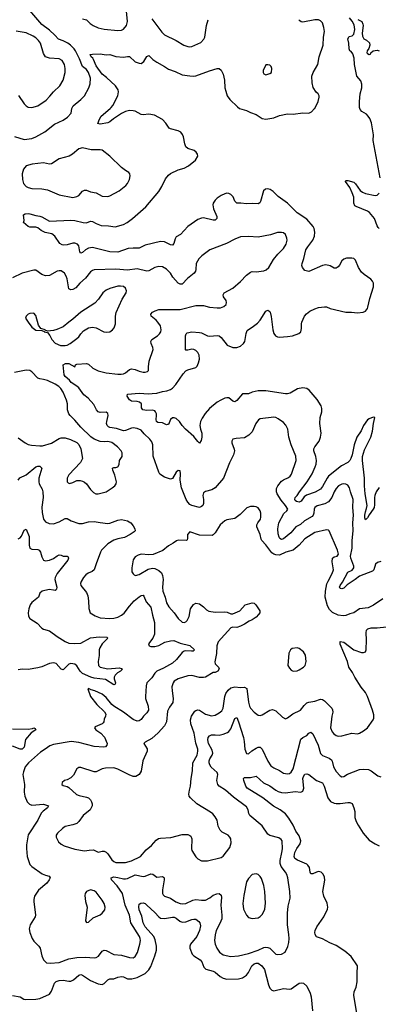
# Model space of a CAD drawing. Header units: inches. Extents: x 1649636 to 1815363, y 506543 to 641975.
# Tile 638 of 656: x 1753584 to 1757262, y 620815 to 630910. Entities that reach past the tile are written whole.
import ezdxf

# ---------------------------------------------------------------- set-up
doc = ezdxf.new("R2010")
doc.units = ezdxf.units.IN
doc.header["$MEASUREMENT"] = 0
doc.layers.add('B7652', color=7, linetype='Continuous')
doc.layers.add('B7653', color=7, linetype='Continuous')

msp = doc.modelspace()

# ---------------------------------------------------------------- linework, layer by layer
at = {"layer": 'B7652', "color": 5}
for points, elevation in [([(1753530, 629711), (1753630, 629681), (1753710, 629692), (1753750, 629709), (1753841, 629759), (1753941, 629839), (1754030, 629879), (1754076, 629910), (1754111, 629950), (1754120, 630000)], 640), ([(1757270, 626115), (1757242, 626070), (1757226, 626030), (1757223, 626010), (1757225, 625935), (1757221, 625910), (1757211, 625890), (1757167, 625833), (1757150, 625801), (1757130, 625783), (1757124, 625804), (1757124, 625830), (1757130, 625863), (1757143, 625897), (1757148, 625930), (1757128, 626050), (1757121, 626130), (1757120, 626210), (1757101, 626390), (1757102, 626430), (1757122, 626498), (1757186, 626630), (1757204, 626690), (1757212, 626770), (1757226, 626830), (1757210, 626835), (1757170, 626819), (1757150, 626806), (1757110, 626750), (1757085, 626695), (1757042, 626630), (1757014, 626550), (1756995, 626450), (1756982, 626410), (1756970, 626390), (1756950, 626370), (1756886, 626334), (1756753, 626230), (1756737, 626210), (1756690, 626123), (1756670, 626098), (1756616, 626064), (1756526, 626034), (1756503, 626017), (1756470, 625974), (1756450, 625964), (1756424, 625970), (1756410, 625981), (1756405, 625990), (1756410, 626010), (1756430, 626030), (1756453, 626070), (1756533, 626170), (1756585, 626255), (1756616, 626324), (1756626, 626354), (1756630, 626390), (1756623, 626430), (1756602, 626490), (1756602, 626510), (1756612, 626530), (1756657, 626590), (1756670, 626630), (1756675, 626670), (1756664, 626770), (1756667, 626830), (1756683, 626890), (1756682, 626922), (1756676, 626950), (1756635, 627015), (1756552, 627110), (1756530, 627128), (1756490, 627137), (1756434, 627126), (1756358, 627082), (1756330, 627074), (1756310, 627073), (1756110, 627105), (1756030, 627105), (1755970, 627091), (1755930, 627075), (1755870, 627073), (1755810, 627004), (1755790, 626993), (1755770, 627000), (1755730, 627032), (1755710, 627033), (1755690, 627028), (1755648, 627010), (1755610, 626988), (1755530, 626922), (1755487, 626873), (1755455, 626825), (1755440, 626790), (1755433, 626750), (1755438, 626710), (1755451, 626670), (1755453, 626630), (1755444, 626596), (1755430, 626569), (1755410, 626584), (1755370, 626638), (1755286, 626710), (1755252, 626750), (1755225, 626790), (1755190, 626821), (1755170, 626829), (1755150, 626829), (1755130, 626810), (1755110, 626761), (1755102, 626758), (1755090, 626756), (1755050, 626776), (1755001, 626781), (1754986, 626790), (1754983, 626810), (1754988, 626850), (1754986, 626870), (1754978, 626890), (1754970, 626898), (1754945, 626905), (1754890, 626903), (1754849, 626910), (1754834, 626930), (1754833, 626970), (1754812, 626990), (1754790, 626996), (1754730, 627000), (1754710, 627012), (1754688, 627050), (1754690, 627070), (1754810, 627081), (1754906, 627074), (1754944, 627076), (1754990, 627082), (1755050, 627099), (1755094, 627106), (1755130, 627119), (1755150, 627133), (1755186, 627170), (1755262, 627278), (1755290, 627308), (1755310, 627320), (1755390, 627345), (1755403, 627357), (1755420, 627390), (1755429, 627430), (1755424, 627470), (1755410, 627499), (1755390, 627518), (1755370, 627527), (1755349, 627531), (1755310, 627521), (1755290, 627521), (1755286, 627526), (1755285, 627670), (1755292, 627690), (1755302, 627698), (1755350, 627708), (1755430, 627703), (1755450, 627699), (1755510, 627669), (1755530, 627664), (1755613, 627673), (1755630, 627667), (1755651, 627651), (1755714, 627574), (1755770, 627550), (1755810, 627550), (1755850, 627563), (1755880, 627590), (1755893, 627610), (1755907, 627693), (1755918, 627722), (1755930, 627734), (1755970, 627756), (1756023, 627797), (1756050, 627830), (1756110, 627923), (1756130, 627931), (1756150, 627919), (1756155, 627910), (1756165, 627865), (1756179, 627730), (1756192, 627692), (1756208, 627670), (1756230, 627658), (1756250, 627654), (1756330, 627660), (1756384, 627670), (1756447, 627693), (1756467, 627710), (1756476, 627744), (1756473, 627790), (1756477, 627810), (1756506, 627870), (1756526, 627894), (1756559, 627921), (1756610, 627946), (1756650, 627958), (1756710, 627967), (1756730, 627965), (1756770, 627950), (1756930, 627911), (1756989, 627911), (1757050, 627904), (1757106, 627910), (1757130, 627923), (1757151, 627949), (1757156, 627964), (1757176, 628050), (1757212, 628170), (1757212, 628210), (1757202, 628230), (1757185, 628250), (1757116, 628296), (1757090, 628320), (1757059, 628370), (1757030, 628443), (1757010, 628460), (1756990, 628465), (1756936, 628464), (1756910, 628455), (1756890, 628437), (1756866, 628394), (1756850, 628376), (1756830, 628363), (1756810, 628362), (1756770, 628386), (1756725, 628395), (1756690, 628390), (1756550, 628327), (1756510, 628338), (1756485, 628370), (1756478, 628390), (1756482, 628410), (1756500, 628460), (1756519, 628550), (1756538, 628582), (1756590, 628650), (1756607, 628690), (1756611, 628730), (1756604, 628770), (1756596, 628790), (1756530, 628863), (1756430, 628931), (1756330, 629030), (1756237, 629097), (1756185, 629150), (1756153, 629170), (1756130, 629176), (1756107, 629173), (1756084, 629156), (1756054, 629046), (1756047, 629033), (1756030, 629023), (1755970, 629025), (1755910, 629022), (1755852, 629028), (1755810, 629027), (1755790, 629049), (1755773, 629093), (1755750, 629118), (1755730, 629128), (1755710, 629130), (1755690, 629126), (1755650, 629108), (1755610, 629080), (1755590, 629059), (1755570, 629030), (1755565, 629010), (1755572, 628970), (1755608, 628892), (1755605, 628870), (1755590, 628856), (1755570, 628853), (1755470, 628877), (1755450, 628876), (1755410, 628860), (1755309, 628790), (1755233, 628707), (1755190, 628684), (1755178, 628662), (1755166, 628614), (1755150, 628597), (1755130, 628602), (1755070, 628633), (1755030, 628637), (1754870, 628598), (1754811, 628569), (1754750, 628569), (1754697, 628563), (1754590, 628526), (1754510, 628529), (1754330, 628575), (1754290, 628566), (1754260, 628550), (1754230, 628523), (1754210, 628516), (1754202, 628530), (1754191, 628591), (1754177, 628610), (1754150, 628619), (1754130, 628618), (1754070, 628600), (1754037, 628597), (1754020, 628600), (1753995, 628615), (1753944, 628690), (1753914, 628714), (1753847, 628727), (1753804, 628750), (1753770, 628776), (1753750, 628782), (1753690, 628784), (1753670, 628790), (1753622, 628830), (1753629, 628851), (1753624, 628910), (1753641, 628919), (1753670, 628922), (1753690, 628921), (1753750, 628901), (1753790, 628897), (1753810, 628890), (1753890, 628843), (1754110, 628856), (1754150, 628851), (1754235, 628830), (1754270, 628827), (1754310, 628843), (1754330, 628841), (1754370, 628820), (1754421, 628801), (1754497, 628797), (1754565, 628785), (1754650, 628809), (1754688, 628830), (1754742, 628870), (1754878, 628990), (1755010, 629150), (1755041, 629199), (1755081, 629279), (1755110, 629316), (1755130, 629332), (1755210, 629369), (1755270, 629387), (1755315, 629410), (1755387, 629470), (1755412, 629510), (1755409, 629530), (1755395, 629550), (1755373, 629570), (1755310, 629589), (1755287, 629607), (1755277, 629637), (1755265, 629710), (1755254, 629734), (1755236, 629756), (1755211, 629771), (1755130, 629790), (1755117, 629797), (1755084, 629850), (1755048, 629888), (1754967, 629930), (1754910, 629941), (1754850, 629934), (1754830, 629938), (1754770, 629971), (1754750, 629977), (1754710, 629978), (1754670, 629967), (1754630, 629947), (1754545, 629895), (1754510, 629861), (1754490, 629851), (1754410, 629838), (1754387, 629847), (1754402, 629890), (1754420, 629920), (1754512, 630000)], 620), ([(1755840, 630000), (1755910, 629979), (1755950, 629958), (1756010, 629937), (1756070, 629896), (1756110, 629890), (1756190, 629902), (1756250, 629927), (1756330, 629944), (1756390, 629942), (1756490, 629956), (1756550, 629953), (1756576, 629964), (1756609, 630000)], 620), ([(1757282, 629290), (1757211, 629670), (1757212, 629730), (1757192, 629852), (1757177, 629897), (1757160, 629920), (1757140, 629940), (1757095, 629970), (1757077, 629990), (1757073, 630000)], 580), ([(1757270, 628770), (1757260, 628780), (1757250, 628795), (1757223, 628870), (1757172, 628932), (1757150, 628946), (1757034, 628994), (1757023, 629003), (1757011, 629030), (1757010, 629090), (1756996, 629136), (1756970, 629190), (1756925, 629250), (1756930, 629261), (1756950, 629260), (1757010, 629244), (1757030, 629228), (1757077, 629157), (1757100, 629140), (1757130, 629127), (1757230, 629109), (1757250, 629110), (1757270, 629131)], 580), ([(1757290, 625354), (1757254, 625346), (1757233, 625327), (1757215, 625270), (1757203, 625257), (1757070, 625206), (1757025, 625170), (1756944, 625116), (1756910, 625082), (1756890, 625075), (1756877, 625077), (1756870, 625079), (1756866, 625090), (1756872, 625110), (1756896, 625144), (1756950, 625245), (1756993, 625267), (1757010, 625290), (1757012, 625308), (1756980, 625390), (1756976, 625410), (1756995, 625490), (1756995, 625570), (1757005, 625670), (1757001, 625750), (1757009, 625830), (1757002, 625910), (1757005, 625990), (1756976, 626070), (1756967, 626110), (1756950, 626137), (1756930, 626147), (1756910, 626150), (1756890, 626147), (1756853, 626130), (1756830, 626103), (1756810, 626070), (1756785, 626010), (1756753, 625967), (1756715, 625945), (1756635, 625925), (1756610, 625910), (1756604, 625890), (1756601, 625850), (1756594, 625830), (1756583, 625817), (1756507, 625770), (1756465, 625735), (1756417, 625710), (1756364, 625650), (1756290, 625586), (1756270, 625579), (1756251, 625591), (1756245, 625605), (1756237, 625637), (1756231, 625690), (1756241, 625750), (1756293, 625847), (1756325, 625875), (1756334, 625890), (1756311, 625930), (1756265, 625985), (1756226, 626050), (1756217, 626070), (1756217, 626103), (1756231, 626130), (1756270, 626177), (1756290, 626193), (1756343, 626217), (1756360, 626230), (1756371, 626249), (1756419, 626390), (1756416, 626436), (1756370, 626550), (1756344, 626630), (1756333, 626710), (1756313, 626753), (1756290, 626779), (1756237, 626817), (1756210, 626832), (1756190, 626836), (1756050, 626816), (1756034, 626806), (1756008, 626770), (1755970, 626684), (1755935, 626650), (1755890, 626624), (1755804, 626616), (1755770, 626609), (1755759, 626590), (1755759, 626570), (1755785, 626505), (1755788, 626490), (1755779, 626450), (1755735, 626365), (1755674, 626210), (1755590, 626110), (1755556, 626090), (1755489, 626071), (1755470, 626058), (1755462, 626030), (1755469, 625990), (1755470, 625949), (1755463, 625930), (1755450, 625917), (1755429, 625910), (1755350, 625930), (1755330, 625940), (1755310, 625962), (1755293, 625990), (1755243, 626110), (1755231, 626190), (1755235, 626255), (1755230, 626286), (1755210, 626288), (1755190, 626269), (1755153, 626207), (1755130, 626199), (1755070, 626221), (1755023, 626250), (1755010, 626270), (1754954, 626434), (1754950, 626550), (1754941, 626581), (1754920, 626610), (1754862, 626662), (1754830, 626700), (1754790, 626719), (1754750, 626724), (1754730, 626721), (1754670, 626698), (1754650, 626696), (1754577, 626717), (1754510, 626728), (1754496, 626736), (1754482, 626750), (1754476, 626770), (1754477, 626790), (1754493, 626850), (1754490, 626873), (1754470, 626885), (1754410, 626882), (1754389, 626889), (1754372, 626910), (1754345, 626965), (1754288, 627028), (1754244, 627064), (1754190, 627135), (1754170, 627153), (1754112, 627190), (1754094, 627214), (1754051, 627251), (1754040, 627270), (1754029, 627370), (1754054, 627386), (1754090, 627384), (1754150, 627351), (1754158, 627370), (1754170, 627377), (1754270, 627386), (1754290, 627379), (1754336, 627336), (1754390, 627308), (1754470, 627289), (1754590, 627274), (1754626, 627274), (1754650, 627278), (1754670, 627288), (1754710, 627322), (1754730, 627329), (1754770, 627324), (1754810, 627306), (1754850, 627296), (1754870, 627296), (1754896, 627304), (1754906, 627314), (1754905, 627350), (1754913, 627410), (1754952, 627530), (1754950, 627550), (1754932, 627590), (1754929, 627610), (1754940, 627630), (1754998, 627670), (1755019, 627690), (1755031, 627710), (1755037, 627730), (1755027, 627770), (1755001, 627810), (1754984, 627830), (1754934, 627870), (1754931, 627890), (1754948, 627910), (1754974, 627926), (1755010, 627938), (1755230, 627939), (1755390, 627979), (1755470, 627979), (1755530, 627964), (1755610, 627954), (1755643, 627957), (1755677, 627970), (1755703, 627990), (1755707, 628010), (1755702, 628030), (1755675, 628070), (1755670, 628090), (1755683, 628110), (1755770, 628158), (1755850, 628224), (1755911, 628289), (1755950, 628320), (1755970, 628328), (1756010, 628326), (1756090, 628336), (1756114, 628346), (1756141, 628370), (1756188, 628452), (1756233, 628507), (1756290, 628564), (1756317, 628610), (1756326, 628650), (1756325, 628670), (1756310, 628709), (1756290, 628723), (1756269, 628729), (1756230, 628727), (1756156, 628704), (1756030, 628680), (1755930, 628688), (1755850, 628684), (1755790, 628660), (1755705, 628615), (1755533, 628550), (1755453, 628490), (1755422, 628458), (1755394, 628410), (1755390, 628350), (1755386, 628330), (1755374, 628310), (1755304, 628256), (1755250, 628199), (1755230, 628198), (1755210, 628210), (1755156, 628270), (1755131, 628311), (1755090, 628353), (1755050, 628376), (1755010, 628381), (1754970, 628368), (1754910, 628335), (1754890, 628332), (1754790, 628354), (1754690, 628343), (1754570, 628353), (1754350, 628344), (1754330, 628338), (1754310, 628324), (1754260, 628260), (1754200, 628210), (1754161, 628159), (1754130, 628142), (1754110, 628139), (1754090, 628150), (1754072, 628252), (1754061, 628281), (1754043, 628310), (1754010, 628334), (1753990, 628336), (1753970, 628332), (1753890, 628288), (1753850, 628285), (1753810, 628298), (1753750, 628341), (1753730, 628343), (1753610, 628310), (1753510, 628262)], 640), ([(1753570, 626621), (1753639, 626570), (1753670, 626556), (1753706, 626546), (1753790, 626539), (1753818, 626542), (1753911, 626569), (1753990, 626616), (1754010, 626621), (1754050, 626621), (1754105, 626605), (1754170, 626574), (1754190, 626556), (1754212, 626510), (1754228, 626410), (1754208, 626370), (1754090, 626245), (1754071, 626210), (1754071, 626170), (1754081, 626161), (1754096, 626156), (1754130, 626164), (1754170, 626184), (1754205, 626185), (1754230, 626178), (1754250, 626168), (1754270, 626151), (1754310, 626093), (1754341, 626061), (1754367, 626047), (1754390, 626047), (1754470, 626070), (1754533, 626110), (1754559, 626130), (1754574, 626150), (1754578, 626170), (1754559, 626239), (1754539, 626290), (1754538, 626310), (1754550, 626318), (1754570, 626318), (1754590, 626325), (1754604, 626350), (1754609, 626391), (1754636, 626430), (1754635, 626470), (1754624, 626490), (1754586, 626530), (1754530, 626575), (1754490, 626585), (1754450, 626581), (1754410, 626584), (1754349, 626609), (1754314, 626634), (1754210, 626731), (1754150, 626804), (1754103, 626850), (1754090, 626870), (1754076, 626910), (1754075, 626970), (1754065, 627010), (1754032, 627090), (1754007, 627130), (1753985, 627150), (1753950, 627173), (1753870, 627210), (1753830, 627222), (1753790, 627226), (1753770, 627235), (1753710, 627300), (1753690, 627313), (1753650, 627317), (1753530, 627293)], 660), ([(1753570, 626190), (1753586, 626214), (1753650, 626242), (1753750, 626324), (1753770, 626332), (1753790, 626332), (1753812, 626310), (1753782, 626210), (1753780, 626170), (1753785, 626150), (1753815, 626095), (1753823, 626070), (1753825, 626010), (1753813, 625913), (1753816, 625856), (1753828, 625790), (1753850, 625760), (1753886, 625746), (1753930, 625741), (1753990, 625760), (1754050, 625794), (1754070, 625796), (1754111, 625770), (1754190, 625743), (1754230, 625744), (1754290, 625763), (1754350, 625766), (1754410, 625753), (1754490, 625745), (1754510, 625748), (1754590, 625780), (1754630, 625786), (1754690, 625770), (1754725, 625750), (1754750, 625721), (1754765, 625690), (1754768, 625670), (1754760, 625660), (1754717, 625630), (1754658, 625602), (1754590, 625588), (1754550, 625573), (1754490, 625536), (1754460, 625510), (1754425, 625470), (1754414, 625450), (1754368, 625332), (1754348, 625270), (1754329, 625251), (1754286, 625234), (1754262, 625218), (1754238, 625190), (1754215, 625150), (1754207, 625130), (1754211, 625110), (1754270, 625036), (1754284, 625004), (1754290, 624950), (1754292, 624872), (1754308, 624830), (1754357, 624797), (1754410, 624777), (1754510, 624769), (1754550, 624773), (1754590, 624784), (1754630, 624804), (1754656, 624824), (1754710, 624897), (1754758, 624950), (1754810, 624993), (1754830, 625006), (1754850, 625010), (1754859, 624999), (1754881, 624941), (1754930, 624888), (1754946, 624806), (1754967, 624730), (1754967, 624610), (1754950, 624569), (1754906, 624510), (1754911, 624490), (1754930, 624482), (1754970, 624482), (1755010, 624493), (1755074, 624526), (1755130, 624542), (1755164, 624544), (1755230, 624517), (1755330, 624492), (1755376, 624450), (1755363, 624437), (1755346, 624434), (1755290, 624438), (1755270, 624435), (1755250, 624423), (1755194, 624350), (1755150, 624314), (1755058, 624262), (1754990, 624230), (1754970, 624210), (1754939, 624161), (1754890, 624110), (1754881, 624079), (1754874, 623970), (1754876, 623950), (1754903, 623870), (1754904, 623830), (1754890, 623803), (1754855, 623770), (1754830, 623735), (1754810, 623722), (1754790, 623719), (1754750, 623735), (1754648, 623810), (1754550, 623870), (1754528, 623888), (1754470, 623962), (1754430, 623993), (1754354, 624030), (1754319, 624039), (1754290, 624053), (1754282, 624050), (1754311, 623970), (1754374, 623890), (1754454, 623814), (1754467, 623790), (1754466, 623770), (1754450, 623738), (1754446, 623710), (1754440, 623700), (1754430, 623689), (1754360, 623660), (1754351, 623650), (1754367, 623630), (1754415, 623595), (1754453, 623553), (1754483, 623490), (1754479, 623470), (1754464, 623456), (1754448, 623452), (1754350, 623458), (1754190, 623498), (1754111, 623509), (1753930, 623480), (1753894, 623466), (1753847, 623430), (1753799, 623401), (1753675, 623290), (1753641, 623250), (1753622, 623198), (1753616, 623170), (1753635, 623070), (1753632, 622990), (1753638, 622950), (1753661, 622890), (1753685, 622865), (1753710, 622856), (1753827, 622867), (1753881, 622850), (1753871, 622830), (1753824, 622796), (1753804, 622776), (1753770, 622701), (1753670, 622552), (1753654, 622450), (1753653, 622413), (1753660, 622330), (1753690, 622248), (1753710, 622228), (1753814, 622154), (1753850, 622138), (1753888, 622128), (1753898, 622110), (1753888, 622090), (1753862, 622058), (1753776, 621984), (1753738, 621922), (1753729, 621890), (1753729, 621870), (1753748, 621730), (1753742, 621710), (1753692, 621630), (1753683, 621590), (1753687, 621550), (1753712, 621490), (1753730, 621463), (1753782, 621410), (1753793, 621390), (1753810, 621310), (1753828, 621270), (1753861, 621241), (1753896, 621236), (1753990, 621242), (1754090, 621281), (1754170, 621294), (1754258, 621298), (1754350, 621290), (1754370, 621294), (1754392, 621308), (1754430, 621359), (1754450, 621370), (1754470, 621367), (1754550, 621326), (1754630, 621319), (1754710, 621293), (1754750, 621292), (1754770, 621306), (1754793, 621347), (1754816, 621430), (1754823, 621470), (1754821, 621490), (1754813, 621510), (1754725, 621650), (1754712, 621730), (1754666, 621830), (1754640, 621950), (1754585, 622030), (1754527, 622090), (1754521, 622110), (1754550, 622120), (1754590, 622116), (1754650, 622100), (1754670, 622100), (1754690, 622105), (1754770, 622141), (1754850, 622126), (1754871, 622129), (1754930, 622154), (1754950, 622150), (1754990, 622117), (1755050, 622124), (1755058, 622118), (1755065, 622110), (1755067, 622090), (1755048, 621990), (1755050, 621952), (1755057, 621937), (1755070, 621923), (1755130, 621904), (1755187, 621867), (1755230, 621848), (1755256, 621844), (1755289, 621849), (1755359, 621881), (1755390, 621889), (1755450, 621881), (1755490, 621882), (1755534, 621906), (1755570, 621935), (1755608, 621948), (1755630, 621950), (1755650, 621935), (1755653, 621910), (1755646, 621830), (1755657, 621730), (1755656, 621690), (1755637, 621643), (1755601, 621570), (1755588, 621528), (1755583, 621470), (1755590, 621430), (1755606, 621390), (1755635, 621350), (1755670, 621323), (1755750, 621306), (1755830, 621310), (1755930, 621336), (1756030, 621370), (1756090, 621397), (1756110, 621400), (1756130, 621398), (1756150, 621389), (1756210, 621330), (1756230, 621324), (1756271, 621329), (1756307, 621350), (1756333, 621407), (1756344, 621450), (1756348, 621490), (1756346, 621530), (1756331, 621630), (1756330, 621750), (1756338, 621822), (1756357, 621903), (1756356, 621970), (1756334, 622110), (1756324, 622144), (1756311, 622170), (1756267, 622227), (1756257, 622257), (1756255, 622290), (1756274, 622370), (1756279, 622410), (1756276, 622490), (1756266, 622506), (1756242, 622522), (1756150, 622545), (1756130, 622558), (1756070, 622645), (1755946, 622750), (1755933, 622770), (1755927, 622810), (1755910, 622839), (1755778, 622938), (1755695, 623010), (1755630, 623051), (1755618, 623070), (1755607, 623110), (1755618, 623170), (1755611, 623190), (1755547, 623247), (1755534, 623270), (1755529, 623289), (1755529, 623310), (1755535, 623330), (1755559, 623370), (1755564, 623390), (1755559, 623419), (1755522, 623490), (1755514, 623526), (1755518, 623550), (1755532, 623568), (1755550, 623577), (1755590, 623579), (1755630, 623574), (1755670, 623584), (1755717, 623603), (1755730, 623613), (1755750, 623640), (1755790, 623746), (1755810, 623756), (1755830, 623711), (1755879, 623550), (1755887, 623510), (1755892, 623432), (1755910, 623385), (1755930, 623382), (1755966, 623414), (1756010, 623441), (1756030, 623450), (1756050, 623450), (1756070, 623429), (1756130, 623306), (1756160, 623260), (1756190, 623239), (1756250, 623213), (1756290, 623186), (1756330, 623176), (1756350, 623182), (1756370, 623196), (1756388, 623230), (1756468, 623532), (1756490, 623550), (1756528, 623570), (1756550, 623593), (1756570, 623605), (1756590, 623587), (1756645, 623470), (1756670, 623386), (1756690, 623365), (1756758, 623338), (1756781, 623321), (1756788, 623308), (1756803, 623250), (1756830, 623203), (1756870, 623156), (1756890, 623148), (1756910, 623152), (1756947, 623173), (1757070, 623221), (1757110, 623227), (1757163, 623223), (1757190, 623208), (1757257, 623157), (1757290, 623148)], 640), ([(1757308, 624972), (1757214, 624906), (1757159, 624881), (1757070, 624871), (1757012, 624828), (1756970, 624818), (1756930, 624802), (1756902, 624798), (1756850, 624804), (1756793, 624833), (1756762, 624862), (1756741, 624901), (1756719, 624990), (1756721, 625050), (1756735, 625125), (1756747, 625153), (1756790, 625230), (1756802, 625270), (1756790, 625350), (1756792, 625388), (1756810, 625402), (1756841, 625410), (1756853, 625430), (1756843, 625470), (1756758, 625670), (1756750, 625677), (1756730, 625679), (1756610, 625652), (1756510, 625586), (1756450, 625522), (1756389, 625471), (1756314, 625450), (1756250, 625421), (1756210, 625422), (1756190, 625430), (1756170, 625445), (1756110, 625527), (1756069, 625569), (1756062, 625582), (1756050, 625630), (1756016, 625710), (1756017, 625730), (1756026, 625750), (1756053, 625790), (1756059, 625810), (1756058, 625850), (1756050, 625875), (1756030, 625904), (1756010, 625915), (1755990, 625920), (1755950, 625920), (1755915, 625905), (1755844, 625836), (1755790, 625795), (1755710, 625783), (1755690, 625773), (1755641, 625730), (1755590, 625649), (1755570, 625629), (1755557, 625623), (1755430, 625624), (1755330, 625658), (1755307, 625633), (1755305, 625590), (1755302, 625578), (1755294, 625570), (1755210, 625574), (1755192, 625568), (1755159, 625541), (1755110, 625515), (1755052, 625468), (1754952, 625428), (1754910, 625422), (1754830, 625429), (1754799, 625421), (1754770, 625404), (1754748, 625372), (1754733, 625290), (1754736, 625250), (1754747, 625227), (1754758, 625218), (1754771, 625211), (1754810, 625221), (1754903, 625277), (1754948, 625288), (1754970, 625284), (1755010, 625264), (1755038, 625238), (1755049, 625210), (1755057, 625170), (1755050, 625090), (1755054, 625050), (1755075, 624990), (1755090, 624930), (1755114, 624890), (1755170, 624830), (1755210, 624771), (1755250, 624731), (1755270, 624728), (1755290, 624737), (1755303, 624750), (1755322, 624790), (1755338, 624870), (1755366, 624914), (1755390, 624928), (1755430, 624919), (1755470, 624890), (1755499, 624859), (1755525, 624845), (1755590, 624835), (1755690, 624838), (1755714, 624834), (1755750, 624818), (1755770, 624818), (1755841, 624850), (1755898, 624910), (1755970, 624930), (1755990, 624926), (1756008, 624910), (1756048, 624850), (1756046, 624830), (1756034, 624810), (1756010, 624785), (1755970, 624758), (1755937, 624743), (1755890, 624712), (1755850, 624692), (1755810, 624679), (1755770, 624680), (1755750, 624673), (1755619, 624530), (1755605, 624490), (1755602, 624410), (1755587, 624327), (1755590, 624305), (1755625, 624270), (1755630, 624254), (1755618, 624230), (1755590, 624215), (1755570, 624215), (1755490, 624170), (1755470, 624164), (1755430, 624164), (1755350, 624185), (1755310, 624184), (1755209, 624151), (1755170, 624127), (1755158, 624110), (1755146, 624070), (1755147, 624030), (1755159, 623950), (1755155, 623910), (1755120, 623860), (1755101, 623819), (1755089, 623710), (1755070, 623669), (1755003, 623597), (1754939, 623541), (1754870, 623504), (1754859, 623490), (1754893, 623433), (1754891, 623411), (1754849, 623310), (1754830, 623204), (1754810, 623170), (1754776, 623150), (1754750, 623150), (1754707, 623167), (1754590, 623225), (1754550, 623238), (1754463, 623237), (1754431, 623229), (1754370, 623198), (1754350, 623197), (1754210, 623242), (1754190, 623243), (1754170, 623229), (1754135, 623165), (1754110, 623135), (1754070, 623115), (1754045, 623110), (1754021, 623090), (1754018, 623070), (1754030, 623058), (1754070, 623048), (1754090, 623036), (1754167, 622967), (1754194, 622954), (1754270, 622939), (1754290, 622930), (1754310, 622910), (1754320, 622890), (1754327, 622870), (1754327, 622850), (1754309, 622810), (1754236, 622750), (1754190, 622688), (1754170, 622670), (1754130, 622654), (1754050, 622638), (1754022, 622618), (1753971, 622570), (1753959, 622550), (1753958, 622530), (1753982, 622482), (1754010, 622457), (1754040, 622440), (1754150, 622406), (1754250, 622389), (1754296, 622396), (1754337, 622397), (1754350, 622395), (1754390, 622376), (1754430, 622385), (1754450, 622384), (1754470, 622376), (1754490, 622358), (1754530, 622297), (1754550, 622280), (1754570, 622270), (1754590, 622268), (1754670, 622268), (1754730, 622285), (1754823, 622330), (1754881, 622399), (1754937, 622443), (1754983, 622497), (1755007, 622513), (1755030, 622518), (1755136, 622524), (1755250, 622554), (1755310, 622556), (1755330, 622547), (1755339, 622539), (1755350, 622510), (1755346, 622410), (1755351, 622391), (1755390, 622327), (1755410, 622307), (1755450, 622287), (1755510, 622285), (1755650, 622321), (1755670, 622332), (1755739, 622421), (1755754, 622470), (1755749, 622510), (1755739, 622530), (1755721, 622550), (1755661, 622581), (1755640, 622600), (1755621, 622641), (1755610, 622702), (1755590, 622737), (1755566, 622766), (1755543, 622783), (1755401, 622870), (1755336, 622930), (1755324, 622950), (1755320, 622970), (1755325, 623010), (1755337, 623050), (1755344, 623130), (1755358, 623210), (1755359, 623290), (1755403, 623370), (1755413, 623410), (1755411, 623430), (1755391, 623491), (1755374, 623594), (1755340, 623690), (1755338, 623730), (1755348, 623770), (1755381, 623819), (1755390, 623827), (1755410, 623834), (1755430, 623829), (1755490, 623790), (1755550, 623772), (1755590, 623780), (1755630, 623803), (1755656, 623824), (1755673, 623850), (1755687, 623970), (1755698, 624002), (1755723, 624037), (1755750, 624059), (1755790, 624068), (1755850, 624063), (1755890, 624065), (1755914, 624054), (1755931, 623911), (1755941, 623870), (1755953, 623850), (1755989, 623809), (1756030, 623780), (1756050, 623776), (1756070, 623781), (1756149, 623831), (1756176, 623836), (1756210, 623824), (1756279, 623759), (1756310, 623743), (1756330, 623751), (1756386, 623794), (1756463, 623830), (1756502, 623878), (1756530, 623904), (1756550, 623914), (1756610, 623924), (1756670, 623944), (1756690, 623939), (1756710, 623925), (1756770, 623869), (1756787, 623850), (1756794, 623834), (1756797, 623810), (1756787, 623770), (1756773, 623650), (1756788, 623608), (1756807, 623587), (1756830, 623570), (1756850, 623565), (1756890, 623567), (1756990, 623594), (1757050, 623588), (1757070, 623595), (1757110, 623618), (1757150, 623650), (1757210, 623730), (1757218, 623750), (1757217, 623783), (1757203, 623830), (1757150, 623970), (1757130, 624010), (1757086, 624066), (1757021, 624170), (1756998, 624218), (1756961, 624270), (1756945, 624330), (1756870, 624508), (1756870, 624534), (1756910, 624526), (1757010, 624448), (1757090, 624423), (1757110, 624421), (1757130, 624430), (1757137, 624450), (1757143, 624550), (1757137, 624623), (1757143, 624650), (1757155, 624665), (1757190, 624674), (1757250, 624674), (1757411, 624691)], 660), ([(1753570, 625587), (1753590, 625597), (1753604, 625616), (1753630, 625677), (1753650, 625687), (1753680, 625610), (1753683, 625523), (1753690, 625491), (1753710, 625482), (1753770, 625479), (1753783, 625470), (1753797, 625450), (1753810, 625401), (1753829, 625369), (1753850, 625361), (1753890, 625367), (1753930, 625384), (1753970, 625414), (1753990, 625423), (1754010, 625419), (1754030, 625408), (1754070, 625408), (1754083, 625403), (1754086, 625390), (1754078, 625370), (1753970, 625230), (1753948, 625190), (1753946, 625170), (1753966, 625090), (1753963, 625070), (1753957, 625063), (1753950, 625059), (1753930, 625060), (1753888, 625068), (1753816, 625050), (1753790, 625030), (1753778, 624990), (1753710, 624936), (1753692, 624910), (1753677, 624870), (1753670, 624830), (1753674, 624794), (1753687, 624770), (1753763, 624723), (1753810, 624670), (1753830, 624660), (1753890, 624644), (1753970, 624585), (1754050, 624536), (1754090, 624519), (1754150, 624513), (1754210, 624519), (1754310, 624572), (1754399, 624581), (1754479, 624579), (1754490, 624569), (1754432, 624510), (1754405, 624470), (1754399, 624450), (1754399, 624390), (1754391, 624330), (1754394, 624290), (1754410, 624270), (1754490, 624255), (1754605, 624265), (1754630, 624258), (1754639, 624250), (1754619, 624230), (1754586, 624214), (1754565, 624190), (1754555, 624170), (1754554, 624150), (1754567, 624110), (1754563, 624097), (1754550, 624090), (1754464, 624144), (1754350, 624159), (1754313, 624170), (1754230, 624207), (1754204, 624230), (1754170, 624285), (1754150, 624301), (1754110, 624308), (1754090, 624303), (1754030, 624244), (1754010, 624251), (1753957, 624310), (1753930, 624316), (1753890, 624310), (1753810, 624275), (1753770, 624263), (1753670, 624246), (1753610, 624250), (1753570, 624245)], 620), ([(1753510, 623640), (1753670, 623635), (1753717, 623643), (1753730, 623650), (1753744, 623644), (1753750, 623630), (1753703, 623597), (1753645, 623530), (1753631, 623450), (1753610, 623430), (1753589, 623430), (1753510, 623461)], 620), ([(1757041, 620721), (1757013, 620910), (1757016, 620944), (1757036, 620990), (1757045, 621045), (1757044, 621130), (1757049, 621210), (1756984, 621304), (1756919, 621359), (1756830, 621419), (1756765, 621445), (1756690, 621486), (1756630, 621508), (1756616, 621530), (1756613, 621550), (1756616, 621570), (1756633, 621610), (1756703, 621710), (1756743, 621790), (1756745, 621810), (1756738, 621850), (1756705, 621925), (1756694, 621970), (1756713, 622087), (1756710, 622117), (1756698, 622150), (1756676, 622170), (1756650, 622175), (1756629, 622171), (1756590, 622154), (1756570, 622154), (1756563, 622170), (1756556, 622216), (1756541, 622241), (1756530, 622251), (1756432, 622292), (1756408, 622308), (1756400, 622330), (1756407, 622370), (1756428, 622412), (1756460, 622460), (1756467, 622490), (1756450, 622541), (1756418, 622590), (1756390, 622650), (1756344, 622724), (1756310, 622766), (1756257, 622810), (1756186, 622846), (1756078, 622930), (1755918, 623030), (1755904, 623050), (1755883, 623110), (1755881, 623130), (1755890, 623139), (1755899, 623141), (1755950, 623139), (1756010, 623155), (1756086, 623086), (1756150, 623053), (1756210, 623009), (1756237, 622997), (1756270, 622987), (1756310, 622983), (1756410, 622995), (1756469, 622991), (1756490, 623000), (1756500, 623030), (1756490, 623130), (1756494, 623150), (1756510, 623174), (1756530, 623179), (1756550, 623172), (1756630, 623110), (1756690, 623085), (1756708, 623050), (1756746, 622930), (1756773, 622893), (1756810, 622876), (1756830, 622873), (1756870, 622873), (1756950, 622884), (1756970, 622883), (1756993, 622873), (1757012, 622830), (1757020, 622790), (1757023, 622730), (1757037, 622690), (1757056, 622650), (1757106, 622570), (1757170, 622498), (1757230, 622459), (1757270, 622440)], 620), ([(1753510, 620904), (1753590, 620891), (1753627, 620867), (1753643, 620863), (1753750, 620866), (1753790, 620874), (1753890, 620920), (1753912, 620948), (1753941, 621030), (1753960, 621050), (1753990, 621059), (1754030, 621061), (1754090, 621051), (1754110, 621052), (1754135, 621065), (1754190, 621115), (1754210, 621120), (1754230, 621114), (1754310, 621058), (1754390, 621025), (1754430, 621017), (1754451, 621029), (1754490, 621065), (1754510, 621075), (1754550, 621077), (1754590, 621094), (1754630, 621101), (1754650, 621097), (1754690, 621077), (1754735, 621075), (1754790, 621089), (1754870, 621131), (1754910, 621168), (1754930, 621201), (1754971, 621310), (1754986, 621370), (1754988, 621410), (1754974, 621474), (1754960, 621510), (1754871, 621610), (1754851, 621650), (1754837, 621717), (1754810, 621784), (1754805, 621815), (1754810, 621841), (1754827, 621853), (1754850, 621856), (1754870, 621848), (1754890, 621830), (1754970, 621756), (1755010, 621710), (1755030, 621697), (1755070, 621693), (1755150, 621707), (1755170, 621707), (1755190, 621699), (1755226, 621666), (1755250, 621657), (1755290, 621659), (1755350, 621685), (1755370, 621689), (1755390, 621687), (1755423, 621663), (1755432, 621650), (1755438, 621618), (1755428, 621570), (1755401, 621510), (1755337, 621430), (1755331, 621410), (1755331, 621390), (1755352, 621330), (1755370, 621310), (1755437, 621270), (1755451, 621250), (1755474, 621194), (1755494, 621174), (1755570, 621156), (1755590, 621144), (1755639, 621099), (1755670, 621083), (1755710, 621074), (1755830, 621077), (1755870, 621087), (1755910, 621115), (1755930, 621141), (1755967, 621210), (1755988, 621230), (1756010, 621238), (1756030, 621236), (1756069, 621209), (1756096, 621170), (1756135, 621015), (1756150, 620979), (1756170, 620958), (1756190, 620952), (1756290, 620975), (1756350, 620970), (1756370, 620973), (1756450, 621032), (1756470, 621036), (1756496, 621030), (1756530, 621001), (1756565, 620930), (1756575, 620890), (1756588, 620748)], 620)]:
    msp.add_lwpolyline(points, dxfattribs=dict(at, elevation=elevation))
for points, elevation in [([(1754230, 629595), (1754190, 629586), (1754125, 629530), (1754093, 629510), (1753990, 629482), (1753910, 629433), (1753890, 629430), (1753830, 629441), (1753712, 629428), (1753650, 629410), (1753623, 629377), (1753609, 629330), (1753612, 629270), (1753624, 629230), (1753650, 629198), (1753670, 629189), (1753710, 629180), (1753810, 629174), (1753870, 629164), (1753990, 629113), (1754130, 629088), (1754170, 629096), (1754190, 629108), (1754230, 629153), (1754250, 629163), (1754270, 629162), (1754310, 629145), (1754370, 629133), (1754430, 629101), (1754490, 629097), (1754510, 629104), (1754604, 629156), (1754673, 629210), (1754689, 629230), (1754709, 629270), (1754716, 629310), (1754713, 629330), (1754704, 629344), (1754670, 629364), (1754630, 629396), (1754510, 629510), (1754431, 629571), (1754410, 629576), (1754317, 629577)], 640), ([(1754618, 628178), (1754590, 628178), (1754510, 628155), (1754470, 628136), (1754438, 628110), (1754394, 628046), (1754355, 628005), (1754211, 627910), (1754130, 627838), (1754087, 627810), (1754030, 627761), (1753967, 627733), (1753930, 627724), (1753870, 627718), (1753846, 627726), (1753846, 627730), (1753802, 627742), (1753778, 627778), (1753750, 627878), (1753730, 627902), (1753690, 627899), (1753672, 627890), (1753652, 627870), (1753645, 627850), (1753671, 627810), (1753710, 627758), (1753750, 627725), (1753810, 627722), (1753834, 627714), (1753834, 627710), (1753870, 627702), (1753893, 627673), (1753914, 627630), (1753950, 627594), (1754002, 627570), (1754050, 627569), (1754070, 627573), (1754101, 627590), (1754170, 627641), (1754190, 627659), (1754210, 627690), (1754239, 627721), (1754290, 627750), (1754330, 627758), (1754370, 627752), (1754449, 627709), (1754470, 627706), (1754510, 627711), (1754537, 627730), (1754555, 627750), (1754567, 627790), (1754568, 627870), (1754574, 627906), (1754636, 628044), (1754676, 628110), (1754679, 628130), (1754670, 628156), (1754650, 628173)], 660), ([(1756430, 624469), (1756378, 624462), (1756361, 624450), (1756346, 624414), (1756336, 624290), (1756350, 624261), (1756370, 624241), (1756390, 624231), (1756430, 624235), (1756450, 624244), (1756494, 624270), (1756513, 624290), (1756521, 624330), (1756515, 624395), (1756494, 624430), (1756450, 624461)], 680), ([(1756010, 622153), (1755970, 622144), (1755930, 622105), (1755910, 622070), (1755882, 621930), (1755872, 621848), (1755880, 621790), (1755910, 621727), (1755930, 621705), (1755970, 621693), (1756030, 621702), (1756050, 621714), (1756070, 621737), (1756090, 621767), (1756098, 621790), (1756105, 621850), (1756100, 621970), (1756090, 622034), (1756063, 622103), (1756050, 622125), (1756030, 622144)], 660), ([(1754310, 621989), (1754268, 621972), (1754257, 621950), (1754253, 621930), (1754260, 621870), (1754276, 621810), (1754258, 621670), (1754270, 621652), (1754290, 621658), (1754338, 621702), (1754409, 621731), (1754432, 621748), (1754457, 621783), (1754461, 621810), (1754450, 621849), (1754430, 621884), (1754370, 621964), (1754350, 621979)], 660)]:
    msp.add_lwpolyline(points, close=True, dxfattribs=dict(at, elevation=elevation))
at = {"layer": 'B7653', "color": 5}
for points, elevation in [([(1754120, 630000), (1754133, 630027), (1754213, 630090), (1754248, 630130), (1754293, 630210), (1754309, 630251), (1754311, 630310), (1754291, 630370), (1754270, 630398), (1754228, 630430), (1754198, 630510), (1754157, 630590), (1754142, 630610), (1754106, 630650), (1754078, 630670), (1754030, 630694), (1753981, 630710), (1753946, 630750), (1753890, 630801), (1753810, 630862), (1753690, 631003)], 640), ([(1754230, 630920), (1754268, 630908), (1754307, 630870), (1754338, 630850), (1754390, 630826), (1754450, 630812), (1754590, 630799), (1754630, 630803), (1754650, 630813), (1754680, 630850), (1754690, 630890), (1754678, 631030)], 640), ([(1754940, 630920), (1755041, 630781), (1755070, 630753), (1755190, 630696), (1755268, 630648), (1755310, 630634), (1755330, 630630), (1755350, 630634), (1755443, 630677), (1755472, 630710), (1755482, 630730), (1755501, 630850), (1755518, 630910)], 640), ([(1756609, 630000), (1756610, 630001), (1756645, 630070), (1756657, 630117), (1756656, 630130), (1756645, 630150), (1756626, 630166), (1756594, 630214), (1756583, 630263), (1756580, 630330), (1756593, 630370), (1756641, 630450), (1756657, 630530), (1756697, 630650), (1756700, 630730), (1756710, 630790), (1756705, 630830), (1756690, 630876), (1756670, 630898), (1756650, 630908), (1756610, 630910), (1756490, 630886), (1756470, 630888), (1756457, 630897), (1756448, 630910)], 620), ([(1757073, 630000), (1757070, 630009), (1757070, 630070), (1757076, 630150), (1757093, 630210), (1757094, 630250), (1757082, 630282), (1757043, 630330), (1757017, 630450), (1757015, 630515), (1757001, 630561), (1756984, 630584), (1756970, 630592), (1756962, 630610), (1756961, 630670), (1756950, 630714), (1756963, 630737), (1756994, 630746), (1757010, 630762), (1757022, 630810), (1757016, 630856), (1756995, 630895), (1756967, 630930)], 580), ([(1757051, 630911), (1757095, 630890), (1757105, 630865), (1757108, 630850), (1757098, 630770), (1757100, 630740), (1757114, 630714), (1757140, 630700), (1757171, 630671), (1757176, 630650), (1757166, 630614), (1757147, 630590), (1757146, 630570), (1757150, 630562), (1757170, 630554), (1757182, 630558), (1757186, 630570), (1757210, 630592), (1757250, 630598), (1757270, 630591)], 580), ([(1753574, 630134), (1753630, 630048), (1753650, 630026), (1753670, 630014), (1753710, 630010), (1753770, 630027), (1753855, 630085), (1753895, 630125), (1753930, 630170), (1753995, 630230), (1754032, 630290), (1754050, 630370), (1754051, 630410), (1754043, 630450), (1754021, 630490), (1753989, 630509), (1753890, 630516), (1753850, 630530), (1753830, 630562), (1753798, 630670), (1753778, 630698), (1753750, 630724), (1753722, 630742), (1753650, 630774), (1753550, 630792)], 660), ([(1754512, 630000), (1754524, 630010), (1754540, 630030), (1754591, 630130), (1754599, 630170), (1754595, 630190), (1754568, 630230), (1754476, 630316), (1754430, 630353), (1754370, 630436), (1754343, 630503), (1754336, 630516), (1754319, 630530), (1754307, 630553), (1754330, 630558), (1754410, 630560), (1754470, 630551), (1754510, 630552), (1754570, 630532), (1754650, 630524), (1754690, 630534), (1754710, 630534), (1754770, 630479), (1754810, 630464), (1754830, 630462), (1754859, 630481), (1754890, 630534), (1754910, 630542), (1754950, 630503), (1754990, 630473), (1755069, 630431), (1755110, 630401), (1755180, 630380), (1755250, 630344), (1755330, 630334), (1755370, 630330), (1755390, 630334), (1755530, 630387), (1755610, 630409), (1755630, 630408), (1755651, 630391), (1755673, 630350), (1755686, 630290), (1755690, 630210), (1755697, 630177), (1755714, 630130), (1755740, 630090), (1755817, 630017), (1755840, 630000)], 620)]:
    msp.add_lwpolyline(points, dxfattribs=dict(at, elevation=elevation))
at = {"layer": 'B7653', "color": 5, "elevation": 640}
msp.add_lwpolyline([(1756130, 630448), (1756110, 630446), (1756082, 630390), (1756082, 630370), (1756090, 630354), (1756110, 630346), (1756150, 630358), (1756168, 630370), (1756169, 630410), (1756162, 630430), (1756150, 630442)], close=True, dxfattribs=at)

doc.saveas('drawing.dxf')
